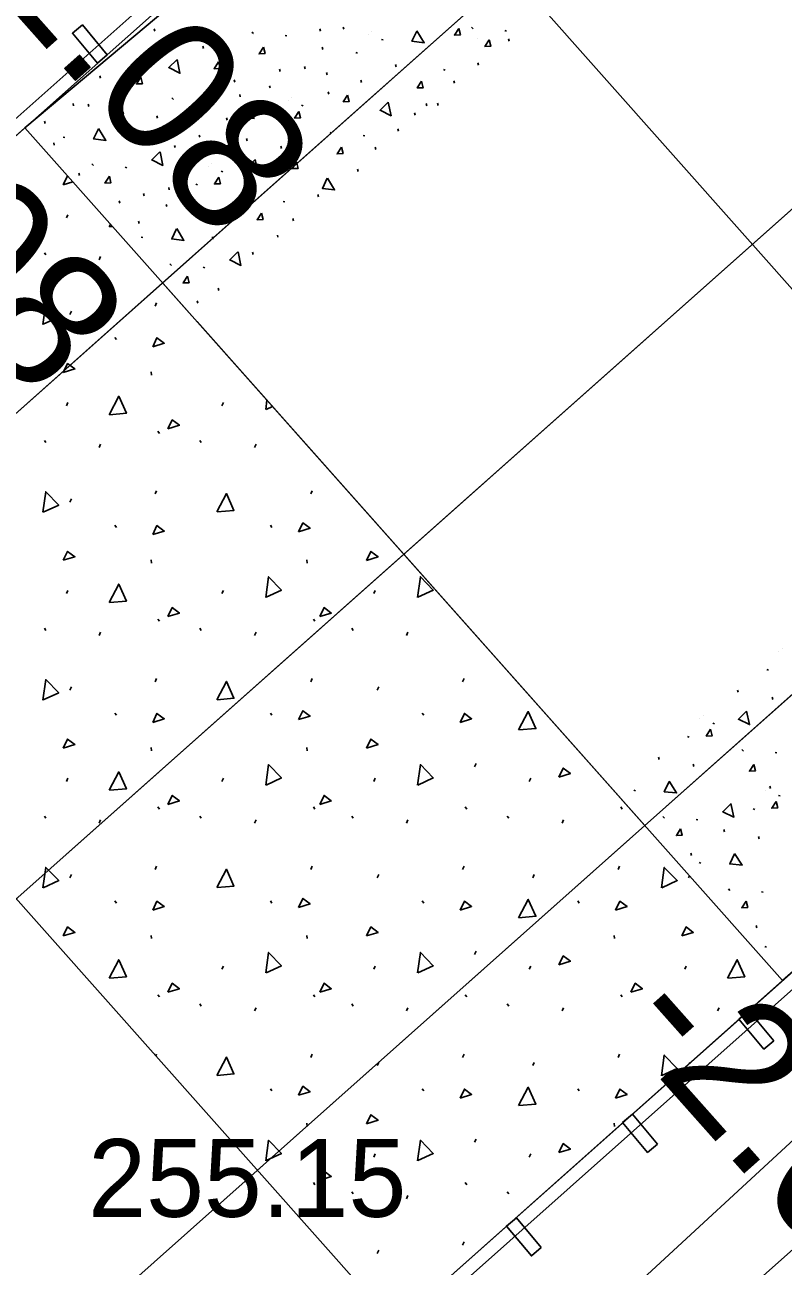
# Model space of a CAD drawing. Extents: x 49683 to 58852, y 49525 to 54803.
# Drawn here: x 53924.13 to 53953.38, y 51834.69 to 51882.56 of the extents above; entities that cross this region are included whole.
import ezdxf

# ---------------------------------------------------------------- set-up
doc = ezdxf.new("R2010")
doc.units = 0
for name, color, linetype in [('Level 11', 7, 'Continuous'), ('Level 13', 7, 'Continuous'), ('Level 15', 7, 'Continuous'), ('Level 19', 7, 'Continuous'), ('Level 20', 7, 'Continuous'), ('Level 27', 7, 'Continuous'), ('Level 29', 7, 'Continuous'), ('Level 32', 7, 'Continuous'), ('Level 50', 7, 'Continuous'), ('Level 53', 7, 'Continuous'), ('Level 63', 7, 'Continuous'), ('Level 8', 7, 'Continuous')]:
    doc.layers.add(name, color=color, linetype=linetype)

msp = doc.modelspace()

# ---------------------------------------------------------------- linework, layer by layer
at = {"layer": 'Level 11'}
msp.add_line((53944.235, 51830.768), (54450.301, 52297.6), dxfattribs=at)
at = {"layer": 'Level 13'}
msp.add_line((53681.554, 51593.39), (53996.93, 51873.722), dxfattribs=at)
at = {"layer": 'Level 15'}
for p, q in [((53909.18, 51865.296), (53924.129, 51878.584)), ((53924.129, 51878.584), (53953.361, 51845.698)), ((53925.731, 51875.108), (53925.786, 51875.233)), ((53924.882, 51873.77), (53924.937, 51873.687)), ((53926.993, 51873.499), (53927.049, 51873.623)), ((53929.158, 51871.709), (53929.213, 51871.834)), ((53925.869, 51871.39), (53925.925, 51871.514)), ((53927.604, 51870.502), (53927.659, 51870.418)), ((53929.006, 51869.171), (53929.02, 51869.046)), ((53925.731, 51867.865), (53925.786, 51867.99)), ((53931.731, 51867.865), (53931.786, 51867.99)), ((53929.263, 51866.881), (53929.318, 51866.797)), ((53924.882, 51866.527), (53924.937, 51866.444)), ((53926.993, 51866.256), (53927.049, 51866.381)), ((53930.882, 51866.527), (53930.937, 51866.444)), ((53932.993, 51866.256), (53933.049, 51866.381)), ((53938.412, 51832.41), (53909.18, 51865.296)), ((53925.869, 51864.147), (53925.925, 51864.272)), ((53929.158, 51864.466), (53929.213, 51864.591)), ((53935.158, 51864.466), (53935.213, 51864.591)), ((53927.604, 51863.259), (53927.659, 51863.176)), ((53933.604, 51863.259), (53933.659, 51863.176)), ((53929.006, 51861.928), (53929.02, 51861.803)), ((53935.006, 51861.928), (53935.02, 51861.803)), ((53925.731, 51860.623), (53925.786, 51860.748)), ((53931.731, 51860.623), (53931.786, 51860.748)), ((53937.588, 51860.623), (53937.643, 51860.748)), ((53929.263, 51859.638), (53929.318, 51859.555)), ((53935.263, 51859.638), (53935.318, 51859.555)), ((53924.882, 51859.285), (53924.937, 51859.202)), ((53926.993, 51859.013), (53927.049, 51859.138)), ((53930.882, 51859.285), (53930.937, 51859.202)), ((53932.993, 51859.013), (53933.049, 51859.138)), ((53936.739, 51859.285), (53936.795, 51859.202)), ((53938.85, 51859.013), (53938.906, 51859.138)), ((53925.869, 51856.904), (53925.925, 51857.029)), ((53929.158, 51857.223), (53929.213, 51857.348)), ((53935.158, 51857.223), (53935.213, 51857.348)), ((53937.726, 51856.904), (53937.782, 51857.029)), ((53941.015, 51857.223), (53941.07, 51857.348)), ((53927.604, 51856.016), (53927.659, 51855.933)), ((53933.604, 51856.016), (53933.659, 51855.933)), ((53939.461, 51856.016), (53939.516, 51855.933)), ((53929.006, 51854.685), (53929.02, 51854.56)), ((53935.006, 51854.685), (53935.02, 51854.56)), ((53941.479, 51853.949), (53941.534, 51854.074)), ((53925.731, 51853.38), (53925.786, 51853.505)), ((53931.731, 51853.38), (53931.786, 51853.505)), ((53937.588, 51853.38), (53937.643, 51853.505)), ((53943.588, 51853.38), (53943.643, 51853.505)), ((53929.263, 51852.395), (53929.318, 51852.312)), ((53935.263, 51852.395), (53935.318, 51852.312)), ((53941.12, 51852.395), (53941.176, 51852.312)), ((53947.12, 51852.395), (53947.176, 51852.312)), ((53924.882, 51852.042), (53924.937, 51851.959)), ((53926.993, 51851.771), (53927.049, 51851.895)), ((53930.882, 51852.042), (53930.937, 51851.959)), ((53932.993, 51851.771), (53933.049, 51851.895)), ((53936.739, 51852.042), (53936.795, 51851.959)), ((53938.85, 51851.771), (53938.906, 51851.895)), ((53942.739, 51852.042), (53942.795, 51851.959)), ((53944.85, 51851.771), (53944.906, 51851.895)), ((53929.158, 51849.981), (53929.213, 51850.106)), ((53935.158, 51849.981), (53935.213, 51850.106)), ((53941.015, 51849.981), (53941.07, 51850.106)), ((53947.015, 51849.981), (53947.07, 51850.106)), ((53925.869, 51849.662), (53925.925, 51849.787)), ((53937.726, 51849.662), (53937.782, 51849.787)), ((53943.726, 51849.662), (53943.782, 51849.787)), ((53949.726, 51849.662), (53949.763, 51849.745)), ((53927.604, 51848.774), (53927.659, 51848.691)), ((53933.604, 51848.774), (53933.659, 51848.691)), ((53939.461, 51848.774), (53939.516, 51848.691)), ((53945.461, 51848.774), (53945.516, 51848.691)), ((53929.006, 51847.443), (53929.02, 51847.318)), ((53935.006, 51847.443), (53935.02, 51847.318)), ((53946.864, 51847.443), (53946.878, 51847.318)), ((53941.479, 51846.706), (53941.534, 51846.831)), ((53931.731, 51846.137), (53931.786, 51846.262)), ((53937.588, 51846.137), (53937.643, 51846.262)), ((53943.588, 51846.137), (53943.643, 51846.262)), ((53949.588, 51846.137), (53949.643, 51846.262)), ((53953.361, 51845.698), (53938.412, 51832.41)), ((53929.263, 51845.153), (53929.318, 51845.069)), ((53935.263, 51845.153), (53935.318, 51845.069)), ((53941.12, 51845.153), (53941.176, 51845.069)), ((53947.12, 51845.153), (53947.176, 51845.069)), ((53930.882, 51844.8), (53930.937, 51844.716)), ((53932.993, 51844.528), (53933.049, 51844.653)), ((53936.739, 51844.8), (53936.795, 51844.716)), ((53938.85, 51844.528), (53938.906, 51844.653)), ((53942.739, 51844.8), (53942.795, 51844.716)), ((53944.85, 51844.528), (53944.906, 51844.653)), ((53948.739, 51844.8), (53948.795, 51844.716)), ((53950.85, 51844.528), (53950.906, 51844.653)), ((53929.182, 51842.794), (53929.213, 51842.863)), ((53935.158, 51842.738), (53935.213, 51842.863)), ((53941.015, 51842.738), (53941.07, 51842.863)), ((53947.015, 51842.738), (53947.07, 51842.863)), ((53937.726, 51842.419), (53937.782, 51842.544)), ((53943.726, 51842.419), (53943.782, 51842.544)), ((53949.762, 51842.499), (53949.782, 51842.544)), ((53933.604, 51841.531), (53933.659, 51841.448)), ((53939.461, 51841.531), (53939.516, 51841.448)), ((53945.461, 51841.531), (53945.516, 51841.448)), ((53935.006, 51840.2), (53935.02, 51840.075)), ((53946.864, 51840.2), (53946.878, 51840.075)), ((53941.479, 51839.464), (53941.534, 51839.589)), ((53937.588, 51838.895), (53937.643, 51839.02)), ((53943.588, 51838.895), (53943.643, 51839.02)), ((53935.263, 51837.91), (53935.318, 51837.827)), ((53941.12, 51837.91), (53941.176, 51837.827)), ((53936.739, 51837.557), (53936.795, 51837.474)), ((53938.85, 51837.285), (53938.906, 51837.41)), ((53942.739, 51837.557), (53942.795, 51837.474)), ((53941.015, 51835.496), (53941.07, 51835.621)), ((53937.726, 51835.177), (53937.782, 51835.301))]:
    msp.add_line(p, q, dxfattribs=at)
for points in [[(53925.614, 51876.392), (53925.776, 51876.73)], [(53925.976, 51876.505), (53925.614, 51876.392)], [(53927.379, 51874.766), (53927.432, 51874.867)], [(53927.513, 51874.776), (53927.393, 51874.766)], [(53924.829, 51871.002), (53924.939, 51871.795), (53925.436, 51871.282), (53924.842, 51871.007)], [(53929.061, 51870.141), (53929.227, 51870.488), (53929.505, 51870.28), (53929.061, 51870.141)], [(53925.614, 51869.149), (53925.781, 51869.496), (53926.058, 51869.288), (53925.614, 51869.149)], [(53927.379, 51867.523), (53927.754, 51868.231), (53928.045, 51867.579), (53927.393, 51867.523)], [(53933.419, 51867.722), (53933.468, 51868.077)], [(53933.678, 51867.841), (53933.432, 51867.727)], [(53929.649, 51866.977), (53929.816, 51867.324), (53930.093, 51867.116), (53929.649, 51866.977)], [(53924.829, 51863.759), (53924.939, 51864.552), (53925.436, 51864.039), (53924.842, 51863.764)], [(53931.529, 51863.772), (53931.904, 51864.48), (53932.195, 51863.828), (53931.543, 51863.772)], [(53929.061, 51862.898), (53929.227, 51863.245), (53929.505, 51863.037), (53929.061, 51862.898)], [(53934.691, 51863.004), (53934.857, 51863.351), (53935.135, 51863.143), (53934.691, 51863.004)], [(53925.614, 51861.907), (53925.781, 51862.253), (53926.058, 51862.045), (53925.614, 51861.907)], [(53937.313, 51861.906), (53937.479, 51862.253), (53937.757, 51862.045), (53937.313, 51861.906)], [(53927.379, 51860.281), (53927.754, 51860.988), (53928.045, 51860.336), (53927.393, 51860.281)], [(53933.419, 51860.479), (53933.529, 51861.272), (53934.026, 51860.759), (53933.432, 51860.484)], [(53939.276, 51860.479), (53939.386, 51861.272), (53939.883, 51860.759), (53939.289, 51860.484)], [(53929.649, 51859.735), (53929.816, 51860.082), (53930.093, 51859.873), (53929.649, 51859.735)], [(53935.506, 51859.735), (53935.673, 51860.082), (53935.95, 51859.873), (53935.506, 51859.735)], [(53924.829, 51856.517), (53924.939, 51857.31), (53925.436, 51856.797), (53924.842, 51856.521)], [(53931.529, 51856.53), (53931.904, 51857.237), (53932.195, 51856.585), (53931.543, 51856.53)], [(53934.691, 51855.762), (53934.857, 51856.108), (53935.135, 51855.9), (53934.691, 51855.762)], [(53943.175, 51855.366), (53943.549, 51856.073), (53943.841, 51855.421), (53943.189, 51855.366)], [(53929.061, 51855.656), (53929.227, 51856.003), (53929.505, 51855.794), (53929.061, 51855.656)], [(53940.918, 51855.656), (53941.084, 51856.003), (53941.362, 51855.794), (53940.918, 51855.656)], [(53925.614, 51854.664), (53925.781, 51855.011), (53926.058, 51854.803), (53925.614, 51854.664)], [(53937.313, 51854.664), (53937.479, 51855.011), (53937.757, 51854.803), (53937.313, 51854.664)], [(53927.379, 51853.038), (53927.754, 51853.746), (53928.045, 51853.094), (53927.393, 51853.038)], [(53933.419, 51853.237), (53933.529, 51854.03), (53934.026, 51853.516), (53933.432, 51853.241)], [(53939.276, 51853.237), (53939.386, 51854.03), (53939.883, 51853.516), (53939.289, 51853.241)], [(53944.731, 51853.55), (53944.897, 51853.897), (53945.175, 51853.689), (53944.731, 51853.55)], [(53929.649, 51852.492), (53929.816, 51852.839), (53930.093, 51852.631), (53929.649, 51852.492)], [(53935.506, 51852.492), (53935.673, 51852.839), (53935.95, 51852.631), (53935.506, 51852.492)], [(53924.829, 51849.274), (53924.939, 51850.067), (53925.436, 51849.554), (53924.842, 51849.279)], [(53931.529, 51849.287), (53931.904, 51849.995), (53932.195, 51849.343), (53931.543, 51849.287)], [(53948.686, 51849.274), (53948.796, 51850.067), (53949.293, 51849.554), (53948.699, 51849.279)], [(53934.691, 51848.519), (53934.857, 51848.866), (53935.135, 51848.658), (53934.691, 51848.519)], [(53929.061, 51848.413), (53929.227, 51848.76), (53929.505, 51848.552), (53929.061, 51848.413)], [(53940.918, 51848.413), (53941.084, 51848.76), (53941.362, 51848.552), (53940.918, 51848.413)], [(53943.175, 51848.123), (53943.549, 51848.831), (53943.841, 51848.179), (53943.189, 51848.123)], [(53946.918, 51848.413), (53947.084, 51848.76), (53947.362, 51848.552), (53946.918, 51848.413)], [(53925.614, 51847.421), (53925.781, 51847.768), (53926.058, 51847.56), (53925.614, 51847.421)], [(53937.313, 51847.421), (53937.479, 51847.768), (53937.757, 51847.56), (53937.313, 51847.421)], [(53949.471, 51847.421), (53949.638, 51847.768), (53949.915, 51847.56), (53949.471, 51847.421)], [(53927.379, 51845.796), (53927.754, 51846.503), (53928.045, 51845.851), (53927.393, 51845.796)], [(53933.419, 51845.994), (53933.529, 51846.787), (53934.026, 51846.274), (53933.432, 51845.999)], [(53939.276, 51845.994), (53939.386, 51846.787), (53939.883, 51846.274), (53939.289, 51845.999)], [(53944.731, 51846.308), (53944.897, 51846.654), (53945.175, 51846.446), (53944.731, 51846.308)], [(53951.236, 51845.796), (53951.611, 51846.503), (53951.902, 51845.851), (53951.25, 51845.796)], [(53929.649, 51845.249), (53929.816, 51845.596), (53930.093, 51845.388), (53929.649, 51845.249)], [(53935.506, 51845.249), (53935.673, 51845.596), (53935.95, 51845.388), (53935.506, 51845.249)], [(53947.506, 51845.249), (53947.673, 51845.596), (53947.95, 51845.388), (53947.506, 51845.249)], [(53931.529, 51842.045), (53931.904, 51842.752), (53932.195, 51842.1), (53931.543, 51842.045)], [(53948.686, 51842.031), (53948.796, 51842.824), (53949.293, 51842.311), (53948.699, 51842.036)], [(53934.691, 51841.276), (53934.857, 51841.623), (53935.135, 51841.415), (53934.691, 51841.276)], [(53940.918, 51841.17), (53941.084, 51841.517), (53941.362, 51841.309), (53940.918, 51841.17)], [(53943.175, 51840.881), (53943.549, 51841.588), (53943.841, 51840.936), (53943.189, 51840.881)], [(53946.918, 51841.17), (53947.084, 51841.517), (53947.362, 51841.309), (53946.918, 51841.17)], [(53937.313, 51840.179), (53937.479, 51840.525), (53937.757, 51840.317), (53937.313, 51840.179)], [(53933.419, 51838.751), (53933.529, 51839.544), (53934.026, 51839.031), (53933.432, 51838.756)], [(53939.276, 51838.751), (53939.386, 51839.544), (53939.883, 51839.031), (53939.289, 51838.756)], [(53944.731, 51839.065), (53944.897, 51839.412), (53945.175, 51839.204), (53944.731, 51839.065)], [(53935.506, 51838.007), (53935.673, 51838.354), (53935.95, 51838.146), (53935.506, 51838.007)]]:
    msp.add_lwpolyline(points, dxfattribs=at)
at = {"layer": 'Level 19'}
for p, q in [((52714.154, 50773.623), (54181.768, 52078.16)), ((53930.772, 51871.11), (53946.717, 51853.172))]:
    msp.add_line(p, q, dxfattribs=at)
at = {"layer": 'Level 20'}
for p, q in [((53893.546, 51840.696), (54172.467, 52088.624)), ((53913.315, 51820.805), (54191.069, 52067.696))]:
    msp.add_line(p, q, dxfattribs=at)
at = {"layer": 'Level 27'}
for p, q in [((53932.205, 51886.431), (53908.848, 51865.67)), ((53932.537, 51886.058), (53909.18, 51865.296)), ((53961.769, 51853.172), (53938.412, 51832.41)), ((53962.101, 51852.798), (53938.745, 51832.037))]:
    msp.add_line(p, q, dxfattribs=at)
for points in [[(53927.31, 51881.401), (53926.926, 51881.081), (53925.965, 51882.232), (53926.348, 51882.553)], [(53953.019, 51843.378), (53952.636, 51843.057), (53951.674, 51844.209), (53952.058, 51844.529)], [(53948.535, 51839.392), (53948.151, 51839.071), (53947.189, 51840.222), (53947.573, 51840.543)], [(53944.05, 51835.406), (53943.667, 51835.085), (53942.705, 51836.236), (53943.089, 51836.557)]]:
    msp.add_lwpolyline(points, close=True, dxfattribs=at)
at = {"layer": 'Level 29'}
msp.add_line((52714.154, 50773.623), (54181.768, 52078.16), dxfattribs=at)
at = {"layer": 'Level 50'}
for p, q in [((53872.475, 51963.789), (54031.921, 51784.41)), ((53824.142, 51960.965), (54023.451, 51736.742))]:
    msp.add_line(p, q, dxfattribs=at)
at = {"layer": 'Level 53'}
msp.add_line((53857.36, 51923.595), (53990.233, 51774.112), dxfattribs=at)
at = {"layer": 'Level 63'}
for p, q in [((54172.467, 52088.624), (53929.444, 51872.604)), ((53938.745, 51862.141), (54181.768, 52078.16)), ((53938.745, 51862.141), (54181.768, 52078.16)), ((54191.069, 52067.696), (53948.046, 51851.677)), ((53905.526, 51851.345), (53929.444, 51872.604)), ((53929.444, 51872.604), (53938.745, 51862.141)), ((53929.444, 51872.604), (53938.745, 51862.141)), ((53938.745, 51862.141), (53914.828, 51840.881)), ((53938.745, 51862.141), (53914.828, 51840.881)), ((53948.046, 51851.677), (53938.745, 51862.141)), ((53948.046, 51851.677), (53938.745, 51862.141)), ((53924.129, 51830.417), (53948.046, 51851.677))]:
    msp.add_line(p, q, dxfattribs=at)
at = {"layer": 'Level 8'}
for p, q in [((53924.129, 51878.584), (53935.625, 51888.219)), ((53929.124, 51882.401), (53929.148, 51882.313)), ((53935.507, 51882.405), (53935.531, 51882.317)), ((53936.412, 51882.472), (53936.436, 51882.384)), ((53941.426, 51882.405), (53941.365, 51882.463)), ((53929.664, 51882.031), (53929.689, 51881.943)), ((53932.952, 51882.219), (53932.891, 51882.277)), ((53934.237, 51882.127), (53934.174, 51882.147)), ((53937.385, 51882.191), (53937.385, 51882.191)), ((53937.513, 51882.296), (53937.513, 51882.296)), ((53937.95, 51881.974), (53937.886, 51881.993)), ((53941.578, 51882.034), (53941.578, 51882.034)), ((53942.711, 51882.313), (53942.648, 51882.333)), ((53942.786, 51882.015), (53942.811, 51881.927)), ((53930.996, 51881.737), (53931.02, 51881.649)), ((53935.602, 51881.694), (53935.627, 51881.606)), ((53936.967, 51881.47), (53936.903, 51881.49)), ((53928.195, 51880.965), (53928.195, 51880.965)), ((53928.324, 51881.071), (53928.324, 51881.071)), ((53934.923, 51880.949), (53934.947, 51880.861)), ((53938.423, 51881.022), (53938.447, 51880.934)), ((53941.607, 51881.089), (53941.631, 51881.001)), ((53927.019, 51880.586), (53927.044, 51880.498)), ((53928.76, 51880.749), (53928.696, 51880.768)), ((53932.204, 51880.436), (53932.228, 51880.348)), ((53933.948, 51880.848), (53933.973, 51880.76)), ((53935.765, 51880.716), (53935.789, 51880.628)), ((53940.338, 51880.812), (53940.274, 51880.831)), ((53927.777, 51880.245), (53927.713, 51880.264)), ((53933.563, 51880.209), (53933.588, 51880.121)), ((53935.829, 51879.977), (53935.853, 51879.889)), ((53937.096, 51880.422), (53937.121, 51880.334)), ((53940.682, 51880.394), (53940.706, 51880.306)), ((53925.988, 51879.523), (53926.012, 51879.435)), ((53926.575, 51879.491), (53926.599, 51879.403)), ((53929.862, 51879.678), (53929.802, 51879.736)), ((53931.148, 51879.587), (53931.084, 51879.606)), ((53932.417, 51879.864), (53932.441, 51879.776)), ((53934.295, 51879.65), (53934.295, 51879.65)), ((53934.424, 51879.756), (53934.424, 51879.756)), ((53939.614, 51879.519), (53939.638, 51879.431)), ((53940.049, 51879.532), (53940.073, 51879.445)), ((53927.907, 51879.197), (53927.931, 51879.109)), ((53929.225, 51879.042), (53929.25, 51878.954)), ((53934.86, 51879.433), (53934.797, 51879.453)), ((53939.16, 51879.163), (53939.185, 51879.075)), ((53924.887, 51878.842), (53924.911, 51878.755)), ((53931.912, 51878.972), (53931.936, 51878.884)), ((53933.877, 51878.929), (53933.813, 51878.949)), ((53938.517, 51878.549), (53938.541, 51878.461)), ((53925.671, 51878.208), (53925.607, 51878.227)), ((53928.675, 51878.362), (53928.699, 51878.274)), ((53930.859, 51878.307), (53930.883, 51878.219)), ((53932.675, 51878.175), (53932.699, 51878.087)), ((53935.962, 51878.363), (53935.902, 51878.421)), ((53937.248, 51878.271), (53937.184, 51878.291)), ((53925.243, 51878), (53925.267, 51877.912)), ((53929.905, 51877.908), (53929.929, 51877.82)), ((53931.944, 51877.935), (53931.969, 51877.847)), ((53934.007, 51877.881), (53934.031, 51877.793)), ((53937.642, 51877.843), (53937.667, 51877.755)), ((53926.773, 51877.137), (53926.713, 51877.196)), ((53931.206, 51877.109), (53931.206, 51877.109)), ((53931.335, 51877.215), (53931.335, 51877.215)), ((53926.214, 51876.833), (53926.238, 51876.745)), ((53928.059, 51877.046), (53927.995, 51877.065)), ((53931.771, 51876.892), (53931.707, 51876.912)), ((53936.959, 51876.992), (53936.983, 51876.904)), ((53929.678, 51876.282), (53929.702, 51876.195)), ((53930.788, 51876.389), (53930.724, 51876.408)), ((53927.77, 51875.766), (53927.794, 51875.678)), ((53928.707, 51876.056), (53928.731, 51875.968)), ((53932.873, 51875.822), (53932.813, 51875.88)), ((53934.159, 51875.73), (53934.095, 51875.75)), ((53935.428, 51876.008), (53935.452, 51875.92)), ((53929.586, 51875.634), (53929.61, 51875.547)), ((53930.917, 51875.34), (53930.942, 51875.252)), ((53928.513, 51874.986), (53928.537, 51874.898)), ((53931.977, 51875.057), (53932.001, 51874.969)), ((53934.47, 51875.089), (53934.494, 51875.001)), ((53928.682, 51874.352), (53928.618, 51874.371)), ((53931.362, 51874.376), (53931.386, 51874.288)), ((53933.87, 51874.451), (53933.894, 51874.363)), ((53932.916, 51873.793), (53932.94, 51873.705)), ((53929.783, 51873.281), (53929.723, 51873.339)), ((53931.069, 51873.19), (53931.005, 51873.209)), ((53931.589, 51872.399), (53931.613, 51872.311)), ((53930.78, 51871.91), (53930.805, 51871.822)), ((53953.344, 51858.51), (53953.344, 51858.51)), ((53953.217, 51858.402), (53953.217, 51858.402)), ((53952.81, 51857.676), (53952.746, 51857.694)), ((53951.619, 51856.903), (53951.645, 51856.816)), ((53952.955, 51856.629), (53952.981, 51856.542)), ((53950.166, 51855.815), (53950.166, 51855.815)), ((53950.293, 51855.923), (53950.293, 51855.923)), ((53950.735, 51855.607), (53950.67, 51855.626)), ((53953.361, 51845.698), (53964.572, 51855.663)), ((53949.759, 51855.089), (53949.695, 51855.107)), ((53951.852, 51854.553), (53951.791, 51854.611)), ((53948.568, 51854.316), (53948.594, 51854.229)), ((53953.139, 51854.481), (53953.075, 51854.5)), ((53949.904, 51854.042), (53949.93, 51853.955)), ((53952.87, 51853.198), (53952.895, 51853.11)), ((53947.684, 51853.02), (53947.62, 51853.039)), ((53952.691, 51853.028), (53952.691, 51853.028)), ((53952.818, 51853.136), (53952.818, 51853.136)), ((53953.26, 51852.82), (53953.196, 51852.839)), ((53952.284, 51852.302), (53952.22, 51852.32)), ((53948.802, 51851.966), (53948.741, 51852.024)), ((53950.089, 51851.894), (53950.025, 51851.913)), ((53951.094, 51851.53), (53951.119, 51851.442)), ((53952.43, 51851.256), (53952.455, 51851.168)), ((53949.819, 51850.611), (53949.845, 51850.523)), ((53950.209, 51850.233), (53950.145, 51850.252)), ((53951.327, 51849.18), (53951.266, 51849.237)), ((53952.614, 51849.107), (53952.55, 51849.126)), ((53952.344, 51847.824), (53952.37, 51847.736)), ((53952.734, 51846.993), (53952.67, 51847.011))]:
    msp.add_line(p, q, dxfattribs=at)
for points in [[(53940.871, 51882.418), (53940.932, 51882.169), (53940.701, 51882.159), (53940.871, 51882.418)], [(53939.256, 51882.322), (53939.535, 51881.867), (53939.062, 51881.921), (53939.251, 51882.314)], [(53942.044, 51881.984), (53942.105, 51881.735), (53941.874, 51881.725), (53942.044, 51881.984)], [(53933.335, 51881.696), (53933.396, 51881.447), (53933.165, 51881.437), (53933.335, 51881.696)], [(53930.003, 51881.215), (53930.109, 51880.692), (53929.683, 51880.905), (53929.995, 51881.209)], [(53931.6, 51881.125), (53931.661, 51880.876), (53931.43, 51880.866), (53931.6, 51881.125)], [(53928.602, 51880.535), (53928.664, 51880.286), (53928.432, 51880.276), (53928.602, 51880.535)], [(53939.435, 51880.381), (53939.496, 51880.132), (53939.265, 51880.121), (53939.435, 51880.381)], [(53936.58, 51879.85), (53936.641, 51879.601), (53936.41, 51879.591), (53936.58, 51879.85)], [(53938.15, 51879.574), (53938.257, 51879.051), (53937.83, 51879.264), (53938.143, 51879.568)], [(53930.245, 51879.155), (53930.306, 51878.906), (53930.075, 51878.896), (53930.245, 51879.155)], [(53932.692, 51879.402), (53932.971, 51878.948), (53932.498, 51879.001), (53932.687, 51879.394)], [(53934.703, 51879.22), (53934.764, 51878.971), (53934.533, 51878.96), (53934.703, 51879.22)], [(53926.977, 51878.556), (53927.256, 51878.101), (53926.783, 51878.154), (53926.972, 51878.548)], [(53929.344, 51877.66), (53929.451, 51877.137), (53929.025, 51877.349), (53929.337, 51877.654)], [(53936.345, 51877.84), (53936.407, 51877.591), (53936.175, 51877.581), (53936.345, 51877.84)], [(53933.013, 51877.359), (53933.12, 51876.836), (53932.694, 51877.048), (53933.006, 51877.353)], [(53934.61, 51877.269), (53934.672, 51877.02), (53934.441, 51877.01), (53934.61, 51877.269)], [(53927.391, 51876.717), (53927.452, 51876.468), (53927.221, 51876.457), (53927.391, 51876.717)], [(53931.613, 51876.679), (53931.674, 51876.43), (53931.443, 51876.419), (53931.613, 51876.679)], [(53935.8, 51876.648), (53936.079, 51876.193), (53935.606, 51876.247), (53935.795, 51876.64)], [(53933.256, 51875.299), (53933.317, 51875.05), (53933.086, 51875.04), (53933.256, 51875.299)], [(53929.987, 51874.699), (53930.267, 51874.244), (53929.794, 51874.298), (53929.983, 51874.691)], [(53932.355, 51873.804), (53932.462, 51873.281), (53932.036, 51873.493), (53932.348, 51873.798)], [(53930.402, 51872.861), (53930.463, 51872.612), (53930.232, 51872.601), (53930.402, 51872.861)], [(53951.97, 51856.092), (53952.084, 51855.571), (53951.655, 51855.777), (53951.963, 51856.086)], [(53950.58, 51855.391), (53950.645, 51855.143), (53950.414, 51855.129), (53950.58, 51855.391)], [(53952.243, 51854.037), (53952.308, 51853.788), (53952.077, 51853.775), (53952.243, 51854.037)], [(53948.984, 51853.388), (53949.27, 51852.937), (53948.796, 51852.984), (53948.98, 51853.38)], [(53951.365, 51852.528), (53951.479, 51852.006), (53951.05, 51852.212), (53951.358, 51852.522)], [(53953.105, 51852.604), (53953.17, 51852.356), (53952.939, 51852.343), (53953.105, 51852.604)], [(53949.426, 51851.555), (53949.491, 51851.307), (53949.26, 51851.293), (53949.426, 51851.555)], [(53951.509, 51850.601), (53951.795, 51850.15), (53951.321, 51850.197), (53951.505, 51850.593)], [(53951.951, 51848.768), (53952.016, 51848.52), (53951.785, 51848.506), (53951.951, 51848.768)]]:
    msp.add_lwpolyline(points, dxfattribs=at)

# ---------------------------------------------------------------- texts
at = {"layer": 'Level 32'}
msp.add_text('255.15', height=3, dxfattribs=at).set_placement((53926.575, 51836.589))
at = {"layer": 'Level 63'}
for rotation, p in [(311.6335, (53921.058, 51886.024)), (311.6335, (53913.886, 51879.971)), (311.6334, (53946.86, 51843.903))]:
    msp.add_text('-2.08', height=5.25, rotation=rotation, dxfattribs=at).set_placement(p)

doc.saveas('drawing.dxf')
